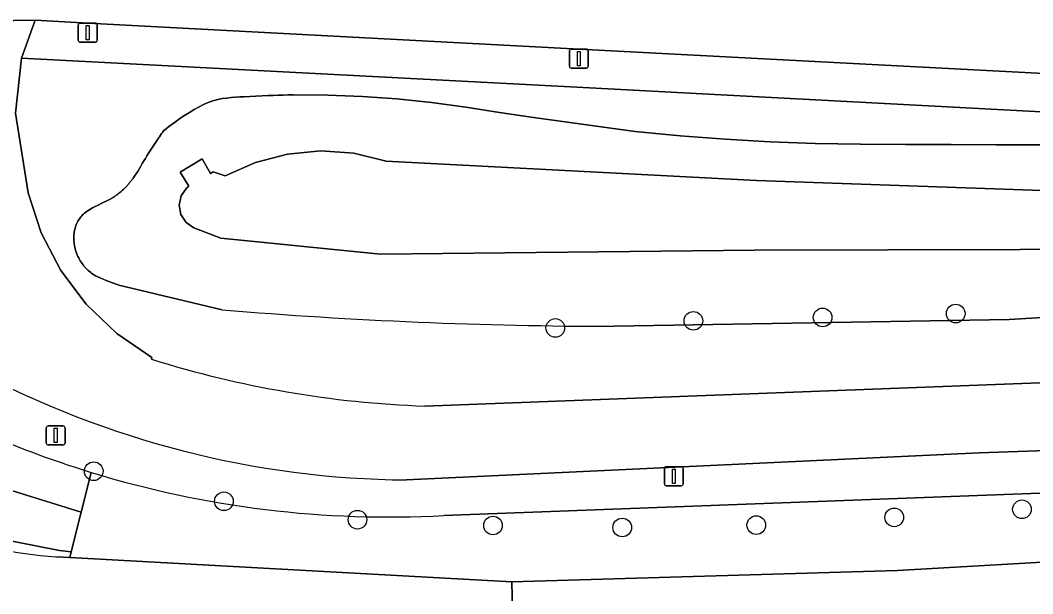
# Model space of a CAD drawing. Extents: x 160455 to 162082, y 388339 to 389736.
# Drawn here: x 160656 to 160709.2, y 389516.2 to 389546.3 of the extents above; entities that cross this region are included whole.
import ezdxf

# ---------------------------------------------------------------- set-up
doc = ezdxf.new("R2010")
doc.units = 0
for name, color, linetype in [('IMGEO_Boom', 7, 'Continuous'), ('IMGEO_Fietspad_gesloten', 7, 'Continuous'), ('IMGEO_Gemengd_bos', 7, 'Continuous'), ('IMGEO_Groenvoorziening', 7, 'Continuous'), ('IMGEO_Lichtmast', 7, 'Continuous'), ('IMGEO_Meer_plas_ven_vijver', 7, 'Continuous'), ('IMGEO_Oever', 7, 'Continuous'), ('IMGEO_Voetpad_open', 7, 'Continuous'), ('IMGEO_Waterloop', 7, 'Continuous')]:
    doc.layers.add(name, color=color, linetype=linetype)

msp = doc.modelspace()

# ---------------------------------------------------------------- linework, layer by layer
at = {"layer": 'IMGEO_Boom'}
for centre in [(160691.351, 389530.491), (160698.131, 389530.668), (160705.114, 389530.87), (160684.106, 389530.116), (160659.888, 389522.597), (160666.719, 389521.021), (160708.59, 389520.6), (160673.727, 389520.055), (160701.888, 389520.177), (160680.837, 389519.749), (160687.617, 389519.646), (160694.651, 389519.772)]:
    msp.add_circle(centre, 0.489, dxfattribs=at)
at = {"layer": 'IMGEO_Fietspad_gesloten'}
for points in [[(160662.928, 389528.473), (160662.929, 389528.569), (160661.096, 389529.821), (160659.493, 389531.356), (160658.161, 389533.132), (160657.138, 389535.101), (160656.45, 389537.212), (160655.779, 389541.389), (160656.101, 389544.28), (160656.81, 389546.261), (160651.193, 389546.175), (160650.867, 389543.728), (160650.756, 389542.341), (160650.755, 389540.95), (160650.863, 389539.563), (160651.081, 389538.19), (160651.407, 389536.837), (160653.568, 389527.95)], [(160651.193, 389546.175), (160656.81, 389546.261), (160659.6, 389546.109), (160685.367, 389544.749), (160709.734, 389543.465), (160734.928, 389542.131), (160759.86, 389540.808), (160784.851, 389539.48), (160809.449, 389538.186), (160809.909, 389538.161)], [(160676.299, 389522.138), (160706.344, 389523.556), (160732.789, 389524.48), (160737.713, 389524.516), (160737.618, 389528.308)], [(160737.618, 389528.308), (160677.263, 389526.016)]]:
    msp.add_lwpolyline(points, dxfattribs=at)
for centre, radius, start, end in [((160679.224, 389580.502), 54.522, 252.6092, 267.9389), ((160676.728, 389571.174), 49.038, 241.8166, 269.4985)]:
    msp.add_arc(centre, radius, start, end, dxfattribs=at)
at = {"layer": 'IMGEO_Gemengd_bos'}
for points in [[(160809.345, 389536.182), (160784.756, 389537.473), (160759.803, 389538.816), (160734.804, 389540.141), (160709.609, 389541.454), (160685.231, 389542.744), (160656.101, 389544.28), (160655.779, 389541.389), (160656.45, 389537.212), (160657.138, 389535.101), (160658.161, 389533.132), (160659.493, 389531.356), (160661.096, 389529.821), (160662.929, 389528.569), (160662.928, 389528.473)], [(160666.63, 389531.067), (160661.209, 389532.365), (160661.111, 389532.397), (160660.866, 389532.483), (160660.545, 389532.602), (160660.221, 389532.737), (160659.99, 389532.852), (160659.797, 389532.97), (160659.73, 389533.018), (160659.665, 389533.069), (160659.603, 389533.124), (160659.543, 389533.18), (160659.485, 389533.24), (160659.43, 389533.301), (160659.377, 389533.365), (160659.326, 389533.43), (160659.277, 389533.496), (160659.231, 389533.565), (160659.185, 389533.639), (160659.141, 389533.714), (160659.1, 389533.791), (160659.062, 389533.87), (160659.026, 389533.95), (160658.955, 389534.144), (160658.901, 389534.343), (160658.865, 389534.547), (160658.847, 389534.753), (160658.848, 389534.959), (160658.866, 389535.158), (160658.908, 389535.354), (160658.974, 389535.542), (160659.062, 389535.722), (160659.171, 389535.89), (160659.215, 389535.943), (160659.26, 389535.994), (160659.308, 389536.043), (160659.358, 389536.091), (160659.409, 389536.136), (160659.542, 389536.239), (160659.676, 389536.329), (160659.819, 389536.411), (160659.967, 389536.485), (160660.129, 389536.564), (160660.317, 389536.655), (160660.536, 389536.769), (160660.747, 389536.881), (160660.907, 389536.967), (160660.969, 389537.002), (160660.997, 389537.022), (160661.024, 389537.042), (160661.052, 389537.063), (160661.079, 389537.083), (160661.106, 389537.103), (160661.159, 389537.143), (160661.211, 389537.183), (160661.262, 389537.223), (160661.313, 389537.264), (160661.364, 389537.306), (160661.404, 389537.34), (160661.443, 389537.375), (160661.482, 389537.411), (160661.52, 389537.448), (160661.556, 389537.485), (160661.587, 389537.518), (160661.617, 389537.551), (160661.647, 389537.585), (160661.676, 389537.619), (160661.705, 389537.654), (160661.734, 389537.689), (160661.763, 389537.724), (160661.791, 389537.76), (160661.82, 389537.796), (160661.848, 389537.832), (160661.877, 389537.869), (160661.906, 389537.906), (160661.934, 389537.943), (160661.962, 389537.981), (160661.99, 389538.019), (160662.069, 389538.132), (160662.145, 389538.247), (160662.219, 389538.364), (160662.29, 389538.482), (160662.359, 389538.602), (160662.437, 389538.739), (160662.516, 389538.876), (160662.597, 389539.011), (160662.678, 389539.147), (160662.76, 389539.281), (160662.862, 389539.441), (160662.965, 389539.599), (160663.07, 389539.756), (160663.175, 389539.913), (160663.282, 389540.069), (160663.338, 389540.15), (160663.394, 389540.231), (160663.451, 389540.312), (160663.507, 389540.393), (160663.564, 389540.474), (160663.684, 389540.569), (160663.806, 389540.662), (160663.928, 389540.754), (160664.051, 389540.845), (160664.175, 389540.935), (160664.414, 389541.106), (160664.657, 389541.27), (160664.905, 389541.428), (160665.157, 389541.578), (160665.412, 389541.722), (160665.648, 389541.838), (160665.891, 389541.939), (160666.14, 389542.025), (160666.393, 389542.095), (160666.65, 389542.149), (160666.875, 389542.181), (160667.1, 389542.207), (160667.326, 389542.227), (160667.553, 389542.24), (160667.779, 389542.248), (160668.4, 389542.276), (160669.04, 389542.305), (160669.303, 389542.316), (160669.565, 389542.326), (160669.828, 389542.335), (160670.09, 389542.343), (160670.353, 389542.35), (160672.17, 389542.334), (160673.986, 389542.26), (160675.798, 389542.129), (160677.605, 389541.941), (160679.406, 389541.695), (160681.182, 389541.426), (160682.96, 389541.165), (160684.738, 389540.912), (160686.518, 389540.667), (160688.298, 389540.429), (160690.656, 389540.201), (160693.017, 389540.02), (160695.382, 389539.886), (160697.749, 389539.8), (160700.117, 389539.762), (160702.498, 389539.748), (160704.88, 389539.736), (160707.261, 389539.726), (160709.643, 389539.718)], [(160627.75, 389533.055), (160607.13, 389506.932), (160681.937, 389512.184), (160681.818, 389516.796), (160658.629, 389518.068), (160657.893, 389518.108)], [(160736.676, 389532.271), (160707.917, 389530.556), (160687.2, 389530.201)], [(160677.263, 389526.016), (160737.618, 389528.308), (160737.69, 389528.311), (160744.646, 389528.382)], [(160730.63, 389519.032), (160702.058, 389517.397), (160681.818, 389516.796), (160681.937, 389512.184), (160722.953, 389515.542)]]:
    msp.add_lwpolyline(points, dxfattribs=at)
for centre, radius, start, end in [((160687.514, 389782.381), 252.18, 265.24977, 269.92875), ((160679.224, 389580.502), 54.522, 252.6092, 267.9389), ((160660.477, 389549.3), 31.299, 241.8395, 265.2638)]:
    msp.add_arc(centre, radius, start, end, dxfattribs=at)
at = {"layer": 'IMGEO_Groenvoorziening'}
for points in [[(160761.358, 389523.42), (160756.333, 389523.91), (160756.355, 389524.299), (160753.102, 389524.629), (160737.713, 389524.516), (160732.789, 389524.48), (160706.344, 389523.556), (160676.299, 389522.138)], [(160659.755, 389522.536), (160659.229, 389520.45), (160658.706, 389518.375), (160658.629, 389518.068), (160681.818, 389516.796), (160702.058, 389517.397), (160730.63, 389519.032), (160736.801, 389519.616), (160748.096, 389520.08), (160759.208, 389519.625), (160752.008, 389522.489), (160747.056, 389522.694)], [(160709.534, 389521.445), (160678.259, 389520.277)], [(160678.259, 389520.277), (160709.534, 389521.445)]]:
    msp.add_lwpolyline(points, dxfattribs=at)
for centre, radius, start, end in [((160676.728, 389571.174), 49.038, 241.8166, 269.4985), ((160675.323, 389573.204), 53.005, 241.4742, 252.9201), ((160675.341, 389573.288), 53.091, 252.9284, 273.1509), ((160675.341, 389573.288), 53.091, 252.9284, 273.1509)]:
    msp.add_arc(centre, radius, start, end, dxfattribs=at)
at = {"layer": 'IMGEO_Lichtmast'}
for p, q in [((160659.079, 389545.21), (160659.079, 389546.01)), ((160659.079, 389546.01), (160659.079, 389545.21)), ((160659.179, 389546.11), (160659.969, 389546.11)), ((160659.969, 389546.11), (160659.179, 389546.11)), ((160660.069, 389546.01), (160660.069, 389545.21)), ((160660.069, 389545.21), (160660.069, 389546.01)), ((160659.969, 389545.11), (160659.179, 389545.11)), ((160659.179, 389545.11), (160659.969, 389545.11)), ((160684.946, 389544.75), (160685.736, 389544.75)), ((160685.736, 389544.75), (160684.946, 389544.75)), ((160684.846, 389543.85), (160684.846, 389544.65)), ((160684.846, 389544.65), (160684.846, 389543.85)), ((160685.836, 389544.65), (160685.836, 389543.85)), ((160685.836, 389543.85), (160685.836, 389544.65)), ((160685.736, 389543.75), (160684.946, 389543.75)), ((160684.946, 389543.75), (160685.736, 389543.75)), ((160657.396, 389524.077), (160657.396, 389524.877)), ((160657.396, 389524.877), (160657.396, 389524.077)), ((160657.496, 389524.977), (160658.286, 389524.977)), ((160658.286, 389524.977), (160657.496, 389524.977)), ((160658.386, 389524.877), (160658.386, 389524.077)), ((160658.386, 389524.077), (160658.386, 389524.877)), ((160658.286, 389523.977), (160657.496, 389523.977)), ((160657.496, 389523.977), (160658.286, 389523.977)), ((160689.827, 389521.933), (160689.827, 389522.733)), ((160689.827, 389522.733), (160689.827, 389521.933)), ((160689.927, 389522.833), (160690.717, 389522.833)), ((160690.717, 389522.833), (160689.927, 389522.833)), ((160690.817, 389522.733), (160690.817, 389521.933)), ((160690.817, 389521.933), (160690.817, 389522.733)), ((160690.717, 389521.833), (160689.927, 389521.833)), ((160689.927, 389521.833), (160690.717, 389521.833))]:
    msp.add_line(p, q, dxfattribs=at)
for points in [[(160659.499, 389545.985), (160659.649, 389545.985), (160659.649, 389545.235), (160659.499, 389545.235), (160659.499, 389545.985)], [(160685.266, 389544.625), (160685.416, 389544.625), (160685.416, 389543.875), (160685.266, 389543.875), (160685.266, 389544.625)], [(160657.816, 389524.852), (160657.966, 389524.852), (160657.966, 389524.102), (160657.816, 389524.102), (160657.816, 389524.852)], [(160690.247, 389522.708), (160690.397, 389522.708), (160690.397, 389521.958), (160690.247, 389521.958), (160690.247, 389522.708)]]:
    msp.add_lwpolyline(points, dxfattribs=at)
for centre, start, end in [((160659.179, 389546.01), 90, 180), ((160659.179, 389546.01), 90, 180), ((160659.969, 389546.01), 0, 90), ((160659.969, 389546.01), 360, 90), ((160659.179, 389545.21), 180, 270), ((160659.179, 389545.21), 180, 270), ((160659.969, 389545.21), 270, 0), ((160659.969, 389545.21), 270, 0), ((160684.946, 389544.65), 90, 180), ((160684.946, 389544.65), 90, 180), ((160685.736, 389544.65), 0, 90), ((160685.736, 389544.65), 360, 90), ((160684.946, 389543.85), 180, 270), ((160684.946, 389543.85), 180, 270), ((160685.736, 389543.85), 270, 0), ((160685.736, 389543.85), 270, 0), ((160657.496, 389524.877), 90, 180), ((160657.496, 389524.877), 90, 180), ((160658.286, 389524.877), 0, 90), ((160658.286, 389524.877), 360, 90), ((160657.496, 389524.077), 180, 270), ((160657.496, 389524.077), 180, 270), ((160658.286, 389524.077), 270, 0), ((160658.286, 389524.077), 270, 0), ((160689.927, 389522.733), 90, 180), ((160689.927, 389522.733), 90, 180), ((160690.717, 389522.733), 0, 90), ((160690.717, 389522.733), 360, 90), ((160689.927, 389521.933), 180, 270), ((160689.927, 389521.933), 180, 270), ((160690.717, 389521.933), 270, 0), ((160690.717, 389521.933), 270, 0)]:
    msp.add_arc(centre, 0.1, start, end, dxfattribs=at)
at = {"layer": 'IMGEO_Meer_plas_ven_vijver'}
msp.add_lwpolyline([(160716.627, 389537.088), (160694.666, 389537.851), (160675.227, 389538.875), (160673.533, 389539.279), (160671.796, 389539.403), (160670.062, 389539.242), (160668.377, 389538.801), (160666.787, 389538.091), (160666.15, 389538.308), (160666.021, 389538.227), (160665.578, 389538.988), (160664.427, 389538.291), (160664.881, 389537.553), (160664.752, 389537.457), (160664.474, 389537.044), (160664.373, 389536.557), (160664.466, 389536.068), (160664.737, 389535.65), (160665.146, 389535.367), (160666.549, 389534.826), (160674.936, 389533.984), (160694.55, 389534.196), (160715.47, 389534.244)], dxfattribs=at)
at = {"layer": 'IMGEO_Oever'}
for points in [[(160669.04, 389542.305), (160668.4, 389542.276), (160667.779, 389542.248), (160667.553, 389542.24), (160667.326, 389542.227), (160667.1, 389542.207), (160666.875, 389542.181), (160666.65, 389542.149), (160666.393, 389542.095), (160666.14, 389542.025), (160665.891, 389541.939), (160665.648, 389541.838), (160665.412, 389541.722), (160665.157, 389541.578), (160664.905, 389541.428), (160664.657, 389541.27), (160664.414, 389541.106), (160664.175, 389540.935), (160664.051, 389540.845), (160663.928, 389540.754), (160663.806, 389540.662), (160663.684, 389540.569), (160663.564, 389540.474), (160663.507, 389540.393), (160663.451, 389540.312), (160663.394, 389540.231), (160663.338, 389540.15), (160663.282, 389540.069), (160663.175, 389539.913), (160663.07, 389539.756), (160662.965, 389539.599), (160662.862, 389539.441), (160662.76, 389539.281), (160662.678, 389539.147), (160662.597, 389539.011), (160662.516, 389538.876), (160662.437, 389538.739), (160662.359, 389538.602), (160662.29, 389538.482), (160662.219, 389538.364), (160662.145, 389538.247), (160662.069, 389538.132), (160661.99, 389538.019), (160661.962, 389537.981), (160661.934, 389537.943), (160661.906, 389537.906), (160661.877, 389537.869), (160661.848, 389537.832), (160661.82, 389537.796), (160661.791, 389537.76), (160661.763, 389537.724), (160661.734, 389537.689), (160661.705, 389537.654), (160661.676, 389537.619), (160661.647, 389537.585), (160661.617, 389537.551), (160661.587, 389537.518), (160661.556, 389537.485), (160661.52, 389537.448), (160661.482, 389537.411), (160661.443, 389537.375), (160661.404, 389537.34), (160661.364, 389537.306), (160661.313, 389537.264), (160661.262, 389537.223), (160661.211, 389537.183), (160661.159, 389537.143), (160661.106, 389537.103), (160661.079, 389537.083), (160661.052, 389537.063), (160661.024, 389537.042), (160660.997, 389537.022), (160660.969, 389537.002), (160660.907, 389536.967), (160660.747, 389536.881), (160660.536, 389536.769), (160660.317, 389536.655), (160660.129, 389536.564), (160659.967, 389536.485), (160659.819, 389536.411), (160659.676, 389536.329), (160659.542, 389536.239), (160659.409, 389536.136), (160659.358, 389536.091), (160659.308, 389536.043), (160659.26, 389535.994), (160659.215, 389535.943), (160659.171, 389535.89), (160659.062, 389535.722), (160658.974, 389535.542), (160658.908, 389535.354), (160658.866, 389535.158), (160658.848, 389534.959), (160658.847, 389534.753), (160658.865, 389534.547), (160658.901, 389534.343), (160658.955, 389534.144), (160659.026, 389533.95), (160659.062, 389533.87), (160659.1, 389533.791), (160659.141, 389533.714), (160659.185, 389533.639), (160659.231, 389533.565), (160659.277, 389533.496), (160659.326, 389533.43), (160659.377, 389533.365), (160659.43, 389533.301), (160659.485, 389533.24), (160659.543, 389533.18), (160659.603, 389533.124), (160659.665, 389533.069), (160659.73, 389533.018), (160659.797, 389532.97), (160659.99, 389532.852), (160660.221, 389532.737), (160660.545, 389532.602), (160660.866, 389532.483), (160661.111, 389532.397), (160661.209, 389532.365), (160666.63, 389531.067)], [(160709.643, 389539.718), (160707.261, 389539.726), (160704.88, 389539.736), (160702.498, 389539.748), (160700.117, 389539.762), (160697.749, 389539.8), (160695.382, 389539.886), (160693.017, 389540.02), (160690.656, 389540.201), (160688.298, 389540.429), (160686.518, 389540.667), (160684.738, 389540.912), (160682.96, 389541.165), (160681.182, 389541.426), (160679.406, 389541.695), (160677.605, 389541.941), (160675.798, 389542.129), (160673.986, 389542.26), (160672.17, 389542.334), (160670.353, 389542.35), (160670.09, 389542.343), (160669.828, 389542.335), (160669.565, 389542.326), (160669.303, 389542.316), (160669.04, 389542.305)], [(160715.47, 389534.244), (160694.55, 389534.196), (160674.936, 389533.984), (160666.549, 389534.826), (160665.146, 389535.367), (160664.737, 389535.65), (160664.466, 389536.068), (160664.373, 389536.557), (160664.474, 389537.044), (160664.752, 389537.457), (160664.881, 389537.553), (160664.427, 389538.291), (160665.578, 389538.988), (160666.021, 389538.227), (160666.15, 389538.308), (160666.787, 389538.091), (160668.377, 389538.801), (160670.062, 389539.242), (160671.796, 389539.403), (160673.533, 389539.279), (160675.227, 389538.875), (160694.666, 389537.851), (160716.627, 389537.088)], [(160687.2, 389530.201), (160707.917, 389530.556), (160736.676, 389532.271)], [(160657.893, 389518.108), (160658.629, 389518.068), (160658.706, 389518.375), (160658.097, 389518.442), (160654.695, 389519.097), (160648.312, 389521.701), (160646.378, 389522.628), (160646.208, 389523.153), (160646.383, 389523.58), (160646.967, 389524.078), (160647.724, 389524.488), (160648.283, 389524.605), (160648.878, 389524.482), (160650.059, 389524.024), (160654.262, 389521.985), (160659.229, 389520.45), (160659.755, 389522.536)]]:
    msp.add_lwpolyline(points, dxfattribs=at)
for centre, radius, start, end in [((160687.514, 389782.381), 252.18, 265.24977, 269.92875), ((160675.323, 389573.204), 53.005, 241.4742, 252.9201), ((160660.477, 389549.3), 31.299, 241.8395, 265.2638)]:
    msp.add_arc(centre, radius, start, end, dxfattribs=at)
at = {"layer": 'IMGEO_Voetpad_open'}
msp.add_lwpolyline([(160809.909, 389538.161), (160809.449, 389538.186), (160784.851, 389539.48), (160759.86, 389540.808), (160734.928, 389542.131), (160709.734, 389543.465), (160685.367, 389544.749), (160659.6, 389546.109), (160656.81, 389546.261), (160656.101, 389544.28), (160685.231, 389542.744), (160709.609, 389541.454), (160734.804, 389540.141), (160759.803, 389538.816), (160784.756, 389537.473), (160809.345, 389536.182), (160809.804, 389536.157)], dxfattribs=at)
at = {"layer": 'IMGEO_Waterloop'}
msp.add_lwpolyline([(160659.229, 389520.45), (160654.262, 389521.985), (160650.059, 389524.024), (160648.878, 389524.482), (160648.283, 389524.605), (160647.724, 389524.488), (160646.967, 389524.078), (160646.383, 389523.58), (160646.208, 389523.153), (160646.378, 389522.628), (160648.312, 389521.701), (160654.695, 389519.097), (160658.097, 389518.442), (160658.706, 389518.375)], close=True, dxfattribs=at)

doc.saveas('drawing.dxf')
